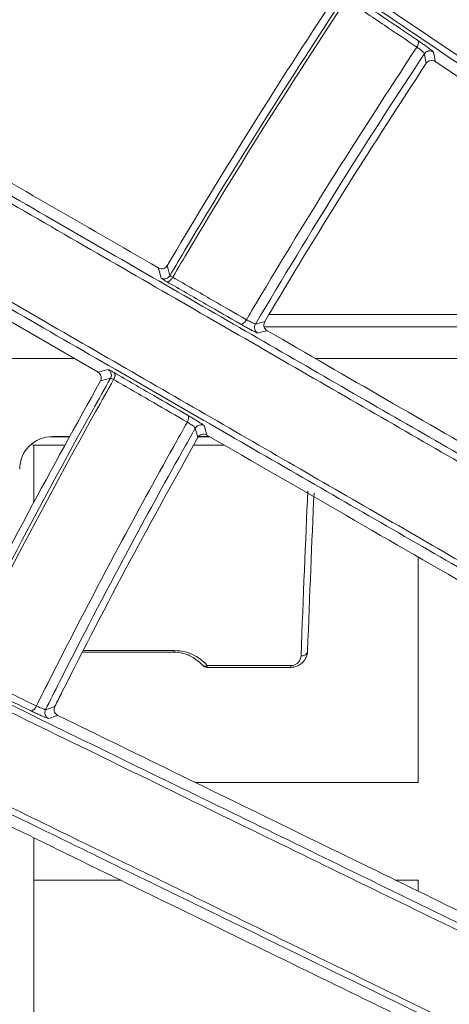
# Model space of a CAD drawing. Header units: millimetres. Extents: x 0 to 1118, y 0 to 864.
# Tile 343 of 512: x 480.36 to 483.66, y 439.71 to 447.27. Entities that reach past the tile are written whole.
import ezdxf

# ---------------------------------------------------------------- set-up
doc = ezdxf.new("R2010")
doc.units = ezdxf.units.MM
doc.styles.add('SLDTEXTSTYLE0', font='TXT', dxfattribs={"width": 0.605})
doc.dimstyles.new('SLDDIMSTYLE3', dxfattribs={"dimtxt": 3.175, "dimasz": 3.302, "dimexe": 0, "dimexo": 0.0625, "dimgap": 0.79375, "dimtad": 0, "dimtih": 1, "dimtoh": 1, "dimdec": 1, "dimlfac": 4, "dimrnd": 1e-09, "dimzin": 12, "dimdsep": 46, "dimtxsty": 'SLDTEXTSTYLE0', "dimsah": 1, "dimcen": 0.09, "dimadec": 0, "dimazin": 3, "dimtfac": 1, "dimtofl": 0, "dimtmove": 0, "dimatfit": 3, "dimfxl": 1, "dimfrac": 2, "dimtolj": 1, "dimtzin": 12, "dimarcsym": 0})

# ---------------------------------------------------------------- blocks, each defined once
blk = doc.blocks.new('_D_3')
at = {"color": 7, "linetype": 'Continuous', "lineweight": 0}
for p, q in [((465.5768, 443.2583), (465.5768, 471.3527)), ((606.8697, 443.2583), (606.8697, 471.3527)), ((465.5768, 469.7527), (530.7662, 469.7527)), ((606.8697, 469.7527), (541.6803, 469.7527))]:
    blk.add_line(p, q, dxfattribs=at)
for points in [[(465.5768, 469.7527), (468.8788, 469.2447), (468.8788, 470.2607)], [(606.8697, 469.7527), (603.5677, 470.2607), (603.5677, 469.2447)]]:
    blk.add_solid(points, dxfattribs=at)
at = {"color": 7, "linetype": 'Continuous', "lineweight": 0, "insert": (530.7662, 471.4091), "char_height": 3.175, "attachment_point": 1, "style": 'SLDTEXTSTYLE0'}
blk.add_mtext('565.2', dxfattribs=at)
blk = doc.blocks.new('_D_4')
at = {"color": 7, "linetype": 'Continuous', "lineweight": 0}
for p, q in [((462.0032, 441.2861), (462.0032, 484.1997)), ((610.4432, 441.2861), (610.4432, 484.1997)), ((462.0032, 482.5997), (530.7662, 482.5997)), ((610.4432, 482.5997), (541.6803, 482.5997))]:
    blk.add_line(p, q, dxfattribs=at)
for points in [[(462.0032, 482.5997), (465.3052, 482.0917), (465.3052, 483.1077)], [(610.4432, 482.5997), (607.1412, 483.1077), (607.1412, 482.0917)]]:
    blk.add_solid(points, dxfattribs=at)
at = {"color": 7, "linetype": 'Continuous', "lineweight": 0, "insert": (530.7662, 484.2562), "char_height": 3.175, "attachment_point": 1, "style": 'SLDTEXTSTYLE0'}
blk.add_mtext('593.8', dxfattribs=at)

msp = doc.modelspace()

# ---------------------------------------------------------------- linework, layer by layer
at = {"color": 9, "linetype": 'Continuous', "lineweight": 0}
for p, q in [((481.5163, 445.3015), (481.511, 445.2941)), ((481.7117, 444.1318), (481.7305, 444.0591)), ((480.855, 442.4258), (481.5505, 442.4258)), ((481.5505, 442.4119), (481.5505, 442.4258)), ((481.8031, 442.3106), (482.4454, 442.3106)), ((481.8031, 442.2964), (481.8031, 442.3106)), ((482.4454, 442.2964), (482.4454, 442.3106))]:
    msp.add_line(p, q, dxfattribs=at)
at = {"color": 7, "linetype": 'Continuous', "lineweight": 15}
for p, q in [((480.1985, 445.0033), (480.9654, 444.5605)), ((482.2444, 444.9494), (482.2764, 445.0033)), ((486.5731, 444.9083), (482.2397, 444.9083)), ((476.3884, 444.6669), (480.7812, 444.6669)), ((482.6304, 444.6669), (486.9196, 444.6669)), ((480.451, 444.0059), (480.4732, 444.0005)), ((480.4732, 443.5613), (480.4732, 444.0005)), ((480.4732, 444.0005), (480.714, 444.0005)), ((480.75, 444.0661), (480.595, 444.0661)), ((480.7504, 444.0669), (480.6146, 444.0669)), ((481.6984, 444.0005), (481.9353, 444.0005)), ((481.8217, 444.0661), (481.7361, 444.0661)), ((481.8203, 444.0669), (481.7368, 444.0669)), ((483.4217, 443.1423), (483.4217, 441.4133)), ((480.8478, 442.4119), (481.5505, 442.4119)), ((481.7634, 442.3165), (481.7657, 442.3133)), ((482.4454, 442.2964), (481.8031, 442.2964)), ((483.4217, 441.4133), (481.7109, 441.4133)), ((480.4732, 438.3809), (480.4732, 440.9882)), ((480.4732, 440.6633), (481.1392, 440.6633)), ((483.2486, 440.6633), (483.4217, 440.6633)), ((483.4217, 440.6633), (483.4217, 440.5788))]:
    msp.add_line(p, q, dxfattribs=at)
at = {"color": 9, "linetype": 'Continuous', "lineweight": 0, "flags": 128}
for points in [[(483.4158, 447.1082), (483.4192, 447.1045), (483.4214, 447.0996), (483.4225, 447.0935), (483.4224, 447.0866), (483.4211, 447.0791), (483.4186, 447.0711), (483.4151, 447.063), (483.4106, 447.0551)], [(483.4823, 446.9309), (483.4755, 446.9675), (483.4751, 446.9699), (483.4687, 447.0042)], [(483.5392, 447.0173), (483.5456, 446.9831), (483.5525, 446.9458)], [(481.4491, 445.2831), (481.4388, 445.3209), (481.4313, 445.348), (481.4276, 445.3613)], [(481.4952, 445.3783), (481.5027, 445.3512), (481.5163, 445.3015)], [(481.5385, 445.2895), (481.5334, 445.2811), (481.5276, 445.2735), (481.5213, 445.2669), (481.5149, 445.2616), (481.5085, 445.2577), (481.5023, 445.2555), (481.4967, 445.255), (481.4919, 445.2562)], [(482.1041, 444.9637), (482.0989, 444.9553), (482.0931, 444.9477), (482.0867, 444.9412), (482.0801, 444.9359), (482.0736, 444.9321), (482.0672, 444.93), (482.0614, 444.9296), (482.0563, 444.931)], [(482.1723, 444.9296), (482.2003, 444.9373), (482.2444, 444.9494)], [(482.262, 444.8796), (482.2355, 444.8724), (482.2074, 444.8647), (482.1913, 444.8603)], [(480.9654, 444.5605), (481.0061, 444.5712), (481.0439, 444.5811)], [(481.0888, 444.5574), (481.0921, 444.5541), (481.0944, 444.5494), (481.0956, 444.5436), (481.0957, 444.5367), (481.0947, 444.5291), (481.0926, 444.5211), (481.0895, 444.5128), (481.0854, 444.5045)], [(481.0616, 444.5139), (481.023, 444.5038), (480.9844, 444.4936)], [(481.6526, 444.2312), (481.6561, 444.2278), (481.6586, 444.223), (481.66, 444.2171), (481.6603, 444.2102), (481.6594, 444.2025), (481.6575, 444.1944), (481.6544, 444.1861), (481.6505, 444.1778)], [(481.7811, 444.1498), (481.7812, 444.1492), (481.7899, 444.1158), (481.7995, 444.0789)], [(480.4928, 441.9999), (480.4882, 441.9913), (480.483, 441.9833), (480.4771, 441.9764), (480.471, 441.9707), (480.4648, 441.9665), (480.4587, 441.9639), (480.4531, 441.9631), (480.448, 441.9641)], [(480.5628, 441.9711), (480.5897, 441.9806), (480.6338, 441.9961)], [(480.6562, 441.9277), (480.6307, 441.9188), (480.6038, 441.9094), (480.5866, 441.9034)]]:
    msp.add_lwpolyline(points, dxfattribs=at)
at = {"color": 9, "linetype": 'Continuous', "lineweight": 0}
for centre, radius, start, end in [((483.5103, 446.9765), 0.05, 54.76049, 146.32931), ((482.2154, 444.9042), 0.05, 149.42147, 241.21119), ((481.0179, 444.5384), 0.05, 330.71273, 58.74956), ((481.7551, 444.107), 0.05, 58.79864, 150.34933), ((482.5302, 442.4282), 0.0435, 260.65178, 350.91179), ((481.7862, 442.3375), 0.0318, 229.70668, 302.09942), ((480.6076, 441.9488), 0.05, 153.43858, 245.17251)]:
    msp.add_arc(centre, radius, start, end, dxfattribs=at)
at = {"color": 7, "linetype": 'Continuous', "lineweight": 15}
for centre, radius, start, end in [((481.4732, 445.3269), 0.05, 241.26094, 319.01444), ((480.6146, 443.8169), 0.25, 90, 180), ((481.8031, 442.3464), 0.05, 221.45336, 270)]:
    msp.add_arc(centre, radius, start, end, dxfattribs=at)
for centre, major_axis, ratio, start_param in [((482.9163, 430.7283), (0, 16.1826), 0.035029, 0.645923), ((482.9663, 430.7283), (0, 16.2326), 0.034921, 0.651751)]:
    msp.add_ellipse(centre, major_axis=major_axis, ratio=ratio, start_param=start_param, end_param=0.766499, dxfattribs=at)
for points, knots in [([(483.202, 452.5453), (483.5749, 452.254), (484.3208, 451.6713), (485.3911, 450.8352), (486.4289, 450.0245), (487.8218, 448.9364), (489.5089, 447.6185), (491.692, 445.9131), (493.9898, 444.118), (495.6219, 442.8428), (496.4385, 442.2048)], [0, 0, 0, 0, 0.068285, 0.136587, 0.206046, 0.275515, 0.425909, 0.577136, 0.788424, 1, 1, 1, 1]), ([(492.7768, 444.1075), (492.6077, 444.2396), (492.0371, 444.6855), (491.0436, 445.4618), (489.768, 446.4585), (488.4367, 447.4987), (487.2306, 448.441), (486.1505, 449.285), (485.2167, 450.0147), (484.2161, 450.7965), (483.1745, 451.6103), (482.4433, 452.1816), (482.0778, 452.4672)], [0, 0, 0, 0, 0.055415, 0.186996, 0.318564, 0.450972, 0.583352, 0.66092, 0.745019, 0.829104, 0.914563, 1, 1, 1, 1]), ([(482.0936, 452.5157), (482.5738, 452.1402), (483.5355, 451.3882), (484.8913, 450.3283), (486.0512, 449.4215), (487.3947, 448.3713), (488.8944, 447.1991), (490.6273, 445.8449), (491.951, 444.8106), (492.7029, 444.2232), (492.9191, 444.0542)], [0, 0, 0, 0, 0.111021, 0.222361, 0.333574, 0.409943, 0.583143, 0.7566, 0.930008, 1, 1, 1, 1]), ([(496.3774, 442.1857), (495.5617, 442.8226), (493.9297, 444.0968), (491.6359, 445.8886), (489.4537, 447.5935), (487.7738, 448.9061), (486.3902, 449.9873), (485.3608, 450.7918), (484.2882, 451.6301), (483.5323, 452.221), (483.1544, 452.5163)], [0, 0, 0, 0, 0.211503, 0.423133, 0.573612, 0.724747, 0.793074, 0.861391, 0.930705, 1, 1, 1, 1]), ([(478.1773, 451.5839), (478.6273, 451.2803), (479.533, 450.6695), (480.8527, 449.7795), (482.1373, 448.9131), (483.3849, 448.0717), (484.588, 447.2603), (485.8557, 446.4054), (487.1687, 445.5199), (488.5223, 444.607), (489.8244, 443.7288), (490.8496, 443.0374), (491.4401, 442.6391), (491.6203, 442.5176)], [0, 0, 0, 0, 0.081835, 0.164684, 0.249272, 0.333893, 0.420433, 0.506991, 0.617541, 0.728112, 0.839584, 0.951067, 1, 1, 1, 1]), ([(491.7117, 442.3915), (491.4816, 442.5467), (490.7081, 443.0683), (489.3506, 443.9838), (487.5857, 445.1742), (485.8517, 446.344), (484.1624, 447.4837), (482.5343, 448.5823), (480.9663, 449.6404), (479.4959, 450.6327), (478.5933, 451.2418), (478.1422, 451.5463)], [0, 0, 0, 0, 0.061896, 0.208063, 0.354277, 0.500275, 0.612822, 0.725509, 0.837786, 0.918912, 1, 1, 1, 1]), ([(494.5611, 439.6231), (493.7173, 440.1923), (492.451, 441.0465), (490.696, 442.2303), (489.2915, 443.1778), (487.7816, 444.1963), (486.1314, 445.3096), (484.3701, 446.4976), (482.7906, 447.5632), (481.462, 448.4594), (480.4252, 449.1588), (479.3464, 449.8865), (478.4079, 450.5195), (477.8318, 450.9081), (477.6345, 451.0412)], [0, 0, 0, 0, 0.181875, 0.27293, 0.363978, 0.464003, 0.564004, 0.665904, 0.767725, 0.818445, 0.869155, 0.92107, 0.97297, 1, 1, 1, 1]), ([(477.6714, 451.0757), (477.8627, 450.9465), (478.4225, 450.5686), (479.3349, 449.9526), (480.4028, 449.2318), (481.4464, 448.5273), (482.7753, 447.6304), (484.3343, 446.5781), (486.0842, 445.3972), (487.7469, 444.2752), (489.2775, 443.2425), (490.6905, 442.2894), (492.4449, 441.1059), (493.7116, 440.2519), (494.5567, 439.6822)], [0, 0, 0, 0, 0.026285, 0.076874, 0.127475, 0.179423, 0.231382, 0.331119, 0.430929, 0.533163, 0.635425, 0.726475, 0.817533, 1, 1, 1, 1]), ([(475.359, 448.7664), (475.7244, 448.5554), (476.4554, 448.1334), (477.5434, 447.5053), (478.6179, 446.885), (479.8685, 446.1631), (481.2589, 445.3604), (482.7564, 444.496), (484.4475, 443.5198), (486.2895, 442.4565), (488.0899, 441.4172), (489.6565, 440.5128), (491.4835, 439.4582), (492.7944, 438.7013), (493.669, 438.1964)], [0, 0, 0, 0, 0.046282, 0.092573, 0.140327, 0.188091, 0.262466, 0.337037, 0.411532, 0.528294, 0.645116, 0.733728, 0.822347, 1, 1, 1, 1]), ([(493.6107, 438.1694), (492.7381, 438.6729), (491.4285, 439.4286), (489.6023, 440.4827), (488.0584, 441.374), (486.3097, 442.3836), (484.5126, 443.4213), (482.8234, 444.3967), (481.2746, 445.2911), (479.8566, 446.1102), (478.6081, 446.8313), (477.5473, 447.4441), (476.4513, 448.0773), (475.6995, 448.5116), (475.3237, 448.7287)], [0, 0, 0, 0, 0.177426, 0.266286, 0.355139, 0.467542, 0.579894, 0.657282, 0.734752, 0.812003, 0.85834, 0.904666, 0.952338, 1, 1, 1, 1]), ([(474.8453, 448.2505), (475.2299, 448.0282), (475.9992, 447.5837), (477.1465, 446.9208), (478.2801, 446.2657), (479.5627, 445.5247), (480.9579, 444.7186), (482.4374, 443.8639), (484.1082, 442.8987), (485.9289, 441.847), (487.7149, 440.8155), (489.2747, 439.9147), (491.1017, 438.8598), (492.4097, 438.105), (493.2824, 437.6013)], [0, 0, 0, 0, 0.048427, 0.096864, 0.147031, 0.197212, 0.270406, 0.343788, 0.417095, 0.531898, 0.646759, 0.734953, 0.823155, 1, 1, 1, 1]), ([(493.2912, 437.5424), (492.42, 438.0453), (491.1126, 438.8003), (489.2851, 439.8555), (487.7447, 440.7449), (486.0046, 441.7497), (484.2219, 442.7791), (482.5473, 443.746), (481.0131, 444.6319), (479.5869, 445.4554), (478.3031, 446.1966), (477.1761, 446.8473), (476.009, 447.5212), (475.2079, 447.9837), (474.8074, 448.2149)], [0, 0, 0, 0, 0.176171, 0.264416, 0.352653, 0.463213, 0.573723, 0.649807, 0.72597, 0.801925, 0.850655, 0.899373, 0.949693, 1, 1, 1, 1]), ([(481.4952, 445.3783), (481.6848, 445.6942), (482.0724, 446.3399), (482.5045, 447.0145), (482.7423, 447.3759), (482.7688, 447.4161)], [0, 0, 0, 0, 0.459874, 0.939902, 1, 1, 1, 1]), ([(481.5163, 445.3015), (481.5591, 445.3739), (481.7984, 445.7779), (482.2351, 446.4921), (482.6462, 447.1229), (482.8469, 447.4309)], [0, 0, 0, 0, 0.100403, 0.560826, 1, 1, 1, 1]), ([(482.8697, 447.4205), (482.668, 447.1109), (482.2561, 446.4787), (481.8192, 445.7638), (481.5807, 445.3609), (481.5385, 445.2895)], [0, 0, 0, 0, 0.441131, 0.900957, 1, 1, 1, 1]), ([(481.4276, 445.3613), (480.8618, 445.6881), (479.744, 446.3334), (478.5332, 447.0325), (477.9354, 447.3776)], [0, 0, 0, 0, 0.506284, 1, 1, 1, 1]), ([(483.5525, 446.9458), (483.5462, 446.949), (483.534, 446.9552), (483.5141, 446.954), (483.4971, 446.9467), (483.4871, 446.9378), (483.483, 446.9318), (483.4823, 446.9309)], [0, 0, 0, 0, 0.287342, 0.550108, 0.753912, 0.958864, 1, 1, 1, 1]), ([(483.5525, 446.9458), (484.158, 446.5374), (485.1524, 445.8666), (486.0725, 445.246), (486.4323, 445.0033)], [0, 0, 0, 0, 0.608931, 1, 1, 1, 1]), ([(482.2764, 445.0033), (482.2794, 445.0084), (482.4788, 445.3443), (482.8725, 445.9921), (483.2822, 446.6228), (483.4823, 446.9309)], [0, 0, 0, 0, 0.007746, 0.515242, 1, 1, 1, 1]), ([(472.8996, 445.6157), (473.3653, 445.3886), (474.3032, 444.9312), (475.6182, 444.2899), (476.8346, 443.6967), (477.9558, 443.1499), (479.0504, 442.6161), (480.3991, 441.9584), (481.9532, 441.2006), (483.6791, 440.3589), (485.3219, 439.5578), (486.8811, 438.7975), (488.3619, 438.0753), (490.2545, 437.1524), (491.6017, 436.4954), (492.5007, 436.0569)], [0, 0, 0, 0, 0.055315, 0.111419, 0.158503, 0.205599, 0.253837, 0.302084, 0.388736, 0.475436, 0.563989, 0.652561, 0.739288, 0.826024, 1, 1, 1, 1]), ([(492.4443, 436.0263), (491.5479, 436.4632), (490.2024, 437.1191), (488.3109, 438.0414), (486.8382, 438.7597), (485.2997, 439.51), (483.6721, 440.3039), (481.9406, 441.1485), (480.3743, 441.9127), (479.0326, 442.5672), (477.9507, 443.0956), (476.8246, 443.6432), (475.6036, 444.2463), (474.2736, 444.8641), (473.3675, 445.3872), (472.8776, 445.5709), (472.8776, 445.5709)], [0, 0, 0, 0, 0.173718, 0.260768, 0.34781, 0.434727, 0.521626, 0.610019, 0.69836, 0.745471, 0.792573, 0.840696, 0.888807, 0.944027, 0.999999, 1, 1, 1, 1]), ([(481.4276, 445.3613), (481.4344, 445.3584), (481.4474, 445.3529), (481.4673, 445.3553), (481.4832, 445.3635), (481.4915, 445.3722), (481.4948, 445.3776), (481.4952, 445.3783)], [0, 0, 0, 0, 0.30271, 0.577111, 0.773273, 0.970265, 1, 1, 1, 1]), ([(482.0563, 444.931), (481.9697, 444.9809), (481.7829, 445.0885), (481.5935, 445.1977), (481.4919, 445.2562)], [0, 0, 0, 0, 0.463854, 1, 1, 1, 1]), ([(486.4323, 445.0033), (485.7649, 445.0033), (484.4274, 445.0033), (482.9944, 445.0033), (482.2764, 445.0033)], [0, 0, 0, 0, 0.498985, 1, 1, 1, 1]), ([(492.1695, 435.3781), (491.5047, 435.7023), (490.1754, 436.3507), (488.3149, 437.2583), (486.606, 438.0918), (485.0679, 438.8422), (483.5662, 439.5747), (482.1119, 440.2841), (480.7061, 440.9698), (479.2185, 441.6955), (477.7878, 442.3933), (476.45, 443.0459), (475.212, 443.6497), (473.9289, 444.2755), (473.0514, 444.7035), (472.6127, 444.9175)], [0, 0, 0, 0, 0.1294, 0.258775, 0.345792, 0.432835, 0.5198, 0.587849, 0.655883, 0.725405, 0.794892, 0.845193, 0.89548, 0.947746, 1, 1, 1, 1]), ([(472.6346, 444.9624), (472.6346, 444.9624), (473.0231, 444.7034), (473.9087, 444.3726), (475.1529, 443.7241), (476.4106, 443.1217), (477.7637, 442.4579), (479.1832, 441.7662), (480.6586, 441.0458), (482.0752, 440.3545), (483.0042, 439.9012), (483.5532, 439.6333), (483.9952, 439.4176), (485.0668, 438.8947), (486.6404, 438.1269), (488.4954, 437.2219), (490.3323, 436.3259), (491.5482, 435.7331), (492.1565, 435.4365)], [0, 0, 0, 0, 0.0000005, 0.0500995, 0.1002091, 0.1524695, 0.2047469, 0.2725821, 0.34045, 0.4100875, 0.4797427, 0.483068, 0.4963694, 0.5495839, 0.6560453, 0.7628194, 0.8813531, 1, 1, 1, 1]), ([(482.2444, 444.9494), (482.2423, 444.9449), (482.2379, 444.9358), (482.2367, 444.9207), (482.2394, 444.9058), (482.2469, 444.8917), (482.2555, 444.8835), (482.2611, 444.8801), (482.262, 444.8796)], [0, 0, 0, 0, 0.172348, 0.34437, 0.524465, 0.727975, 0.960387, 1, 1, 1, 1]), ([(485.7618, 442.859), (485.207, 443.1793), (484.0942, 443.8218), (482.8739, 444.5263), (482.262, 444.8796)], [0, 0, 0, 0, 0.498575, 1, 1, 1, 1]), ([(480.9844, 444.4936), (480.9864, 444.498), (480.9904, 444.5069), (480.9911, 444.5216), (480.9879, 444.5358), (480.98, 444.5493), (480.9714, 444.5569), (480.966, 444.5601), (480.9654, 444.5605)], [0, 0, 0, 0, 0.175366, 0.350542, 0.531107, 0.734596, 0.970307, 1, 1, 1, 1]), ([(479.8561, 442.3719), (480.045, 442.7432), (480.4083, 443.4573), (480.7975, 444.1575), (480.9844, 444.4936)], [0, 0, 0, 0, 0.519874, 1, 1, 1, 1]), ([(481.7995, 444.0789), (481.7929, 444.0817), (481.7803, 444.0869), (481.7605, 444.0843), (481.7441, 444.0759), (481.7349, 444.0664), (481.7312, 444.0602), (481.7305, 444.0591)], [0, 0, 0, 0, 0.2895, 0.549482, 0.753041, 0.957568, 1, 1, 1, 1]), ([(481.7995, 444.0789), (482.1591, 443.8713), (482.8792, 443.4555), (484.0521, 442.7783), (484.8394, 442.3237), (485.2996, 442.058)], [0, 0, 0, 0, 0.292921, 0.586657, 1, 1, 1, 1]), ([(480.6338, 441.9961), (480.6521, 442.0324), (480.8398, 442.4063), (481.1977, 443.0983), (481.5557, 443.7438), (481.7305, 444.0591)], [0, 0, 0, 0, 0.052179, 0.537147, 1, 1, 1, 1]), ([(481.5505, 442.4258), (481.579, 442.4235), (481.6357, 442.4189), (481.7222, 442.3823), (481.7742, 442.3424), (481.8001, 442.3139), (481.8031, 442.3106)], [0, 0, 0, 0, 0.270604, 0.539295, 0.945763, 1, 1, 1, 1]), ([(481.7634, 442.3165), (481.7396, 442.3385), (481.7023, 442.3731), (481.6289, 442.4028), (481.5807, 442.4114), (481.5553, 442.4119), (481.5505, 442.4119)], [0, 0, 0, 0, 0.461122, 0.722268, 0.947615, 1, 1, 1, 1]), ([(482.5731, 442.4214), (482.5707, 442.4032), (482.568, 442.3833), (482.5517, 442.352), (482.5336, 442.3288), (482.5007, 442.3075), (482.471, 442.2977), (482.4528, 442.2968), (482.4454, 442.2964)], [0, 0, 0, 0, 0.2973897, 0.3272772, 0.5622923, 0.7451255, 0.8971728, 1, 1, 1, 1]), ([(480.6338, 441.9961), (480.632, 441.9913), (480.6282, 441.9819), (480.6281, 441.9667), (480.632, 441.9519), (480.6407, 441.9383), (480.6498, 441.931), (480.6555, 441.9281), (480.6562, 441.9277)], [0, 0, 0, 0, 0.174431, 0.348523, 0.530931, 0.736267, 0.969227, 1, 1, 1, 1]), ([(484.288, 440.1563), (483.713, 440.4368), (482.5593, 440.9995), (481.2919, 441.6177), (480.6562, 441.9277)], [0, 0, 0, 0, 0.498458, 1, 1, 1, 1]), ([(491.4304, 433.8069), (490.5132, 434.1773), (489.1361, 434.7333), (487.1866, 435.5208), (485.665, 436.1355), (484.0721, 436.7791), (482.383, 437.4615), (480.5823, 438.1891), (478.953, 438.8476), (477.5601, 439.4105), (476.4408, 439.8629), (475.2768, 440.3334), (473.8573, 440.9072), (472.808, 441.3315), (472.1723, 441.5884)], [0, 0, 0, 0, 0.180611, 0.271164, 0.361708, 0.452083, 0.542438, 0.634491, 0.726486, 0.775187, 0.82388, 0.873688, 0.923483, 1, 1, 1, 1]), ([(472.1937, 441.6339), (472.8317, 441.3761), (473.8747, 440.9547), (475.2801, 440.387), (476.4394, 439.9187), (477.5723, 439.461), (478.9721, 438.8955), (480.5871, 438.2432), (482.3814, 437.5184), (484.0876, 436.8292), (485.7038, 436.1763), (487.2342, 435.5581), (489.185, 434.7701), (490.5642, 434.2129), (491.4847, 433.8411)], [0, 0, 0, 0, 0.076676, 0.125354, 0.174043, 0.223977, 0.27392, 0.364007, 0.454148, 0.546389, 0.638653, 0.728826, 0.819009, 1, 1, 1, 1]), ([(480.2508, 441.0967), (480.8823, 440.7887), (482.1499, 440.1703), (483.3038, 439.6075), (483.8828, 439.3251)], [0, 0, 0, 0, 0.498156, 1, 1, 1, 1]), ([(472.2461, 440.8538), (472.772, 440.6411), (473.8391, 440.2096), (475.4017, 439.5778), (476.9227, 438.9628), (478.5679, 438.2976), (480.3068, 437.5946), (482.1099, 436.8656), (483.8079, 436.1792), (485.5894, 435.4592), (487.4406, 434.711), (489.355, 433.9374), (490.5746, 433.4448), (491.1844, 433.1985)], [0, 0, 0, 0, 0.0643503, 0.1305617, 0.1970138, 0.2633459, 0.3555534, 0.4480632, 0.5407758, 0.6332609, 0.7554541, 0.8777334, 1, 1, 1, 1]), ([(491.2016, 433.1407), (490.2849, 433.5111), (488.9086, 434.0672), (486.9568, 434.8559), (485.4322, 435.472), (483.835, 436.1174), (482.1404, 436.8022), (480.3331, 437.5325), (478.6983, 438.1931), (477.3021, 438.7573), (476.1815, 439.2101), (475.0165, 439.6808), (473.6994, 440.213), (472.759, 440.5929), (472.2311, 440.8062)], [0, 0, 0, 0, 0.182931, 0.274659, 0.366379, 0.457996, 0.549591, 0.642937, 0.736224, 0.785492, 0.83475, 0.88514, 0.935517, 1, 1, 1, 1])]:
    msp.add_open_spline(points, degree=3, knots=knots, dxfattribs=at)
at = {"color": 9, "linetype": 'Continuous', "lineweight": 0}
for points, knots in [([(482.876, 447.473), (482.9738, 447.407), (483.155, 447.2845), (483.3336, 447.1638), (483.4158, 447.1082)], [0, 0, 0, 0, 0.539672, 1, 1, 1, 1]), ([(483.4106, 447.0551), (483.3282, 447.1108), (483.1492, 447.2317), (482.9677, 447.3543), (482.8697, 447.4205)], [0, 0, 0, 0, 0.460311, 1, 1, 1, 1]), ([(483.4158, 447.1082), (483.4242, 447.1026), (483.4408, 447.0912), (483.4688, 447.0714), (483.4953, 447.0523), (483.5177, 447.0355), (483.5333, 447.0233), (483.5387, 447.0184), (483.5391, 447.0175), (483.5392, 447.0173)], [0, 0, 0, 0, 0.1596963, 0.3194226, 0.4792289, 0.6397032, 0.8010192, 0.9630466, 1, 1, 1, 1]), ([(482.1041, 444.9637), (482.1173, 444.9861), (482.3265, 445.3403), (482.7527, 446.0435), (483.1867, 446.7108), (483.4106, 447.0551)], [0, 0, 0, 0, 0.031608, 0.500318, 1, 1, 1, 1]), ([(483.4106, 447.0551), (483.4148, 447.0523), (483.4232, 447.0468), (483.437, 447.0365), (483.4497, 447.0261), (483.4601, 447.0165), (483.4669, 447.009), (483.4689, 447.0054), (483.4687, 447.0044), (483.4687, 447.0042)], [0, 0, 0, 0, 0.1584196, 0.3169947, 0.4763031, 0.6370989, 0.7994519, 0.9628156, 1, 1, 1, 1]), ([(483.4687, 447.0042), (483.4571, 446.9866), (483.2336, 446.648), (482.792, 445.9623), (482.3831, 445.281), (482.1723, 444.9296)], [0, 0, 0, 0, 0.025818, 0.4976129, 1, 1, 1, 1]), ([(481.4491, 445.2831), (481.4492, 445.2831), (481.4493, 445.2825), (481.4532, 445.2795), (481.468, 445.2702), (481.4839, 445.2609), (481.4919, 445.2562)], [0, 0, 0, 0, 0.005444, 0.336861, 0.668415, 1, 1, 1, 1]), ([(481.5163, 445.3015), (481.517, 445.3011), (481.5183, 445.3002), (481.5263, 445.2959), (481.5344, 445.2916), (481.5385, 445.2895)], [0, 0, 0, 0, 0.336621, 0.668234, 1, 1, 1, 1]), ([(481.5385, 445.2895), (481.6403, 445.2308), (481.8301, 445.1215), (482.0173, 445.0137), (482.1041, 444.9637)], [0, 0, 0, 0, 0.536162, 1, 1, 1, 1]), ([(482.0563, 444.931), (482.0579, 444.9301), (482.0678, 444.9244), (482.0885, 444.9127), (482.1185, 444.8963), (482.1469, 444.8812), (482.1702, 444.8693), (482.1868, 444.8614), (482.1898, 444.8607), (482.1913, 444.8603)], [0, 0, 0, 0, 0.029934, 0.191776, 0.353502, 0.515119, 0.67672, 0.838353, 1, 1, 1, 1]), ([(482.1041, 444.9637), (482.1049, 444.9633), (482.11, 444.9606), (482.1206, 444.9552), (482.1358, 444.9475), (482.1502, 444.9403), (482.162, 444.9344), (482.1702, 444.9305), (482.1716, 444.9299), (482.1723, 444.9296)], [0, 0, 0, 0, 0.02999, 0.192021, 0.353838, 0.515418, 0.676904, 0.838436, 1, 1, 1, 1]), ([(481.0888, 444.5574), (481.0886, 444.5575), (481.08, 444.5625), (481.0645, 444.5712), (481.0483, 444.5798), (481.0454, 444.5807), (481.0439, 444.5811)], [0, 0, 0, 0, 0.008382, 0.338259, 0.669112, 1, 1, 1, 1]), ([(481.0888, 444.5574), (481.1907, 444.4984), (481.3799, 444.389), (481.5665, 444.281), (481.6526, 444.2312)], [0, 0, 0, 0, 0.538468, 1, 1, 1, 1]), ([(479.8826, 442.2965), (479.9173, 442.3658), (480.0563, 442.6433), (480.3969, 443.3048), (480.7575, 443.9736), (481.0158, 444.4326), (481.0616, 444.5139)], [0, 0, 0, 0, 0.092521, 0.370752, 0.888594, 1, 1, 1, 1]), ([(481.0854, 444.5045), (481.0388, 444.4216), (480.7798, 443.9611), (480.4186, 443.291), (480.0788, 442.6306), (479.9402, 442.3539), (479.9059, 442.2854)], [0, 0, 0, 0, 0.113543, 0.630706, 0.908571, 1, 1, 1, 1]), ([(481.0616, 444.5139), (481.0625, 444.5141), (481.0645, 444.5144), (481.073, 444.5111), (481.0813, 444.5067), (481.0854, 444.5045)], [0, 0, 0, 0, 0.332268, 0.66303, 1, 1, 1, 1]), ([(481.6505, 444.1778), (481.5642, 444.2277), (481.3772, 444.3358), (481.1876, 444.4455), (481.0854, 444.5045)], [0, 0, 0, 0, 0.461516, 1, 1, 1, 1]), ([(481.6526, 444.2312), (481.6614, 444.2261), (481.6789, 444.2159), (481.7083, 444.198), (481.736, 444.1808), (481.7592, 444.1659), (481.7753, 444.1549), (481.7806, 444.1507), (481.781, 444.1499), (481.7811, 444.1498)], [0, 0, 0, 0, 0.1609689, 0.3219255, 0.4830442, 0.6447111, 0.8070957, 0.9700724, 1, 1, 1, 1]), ([(480.4928, 441.9999), (480.5292, 442.0726), (480.7352, 442.4835), (481.0816, 443.1482), (481.4369, 443.7984), (481.6148, 444.1144), (481.6505, 444.1778)], [0, 0, 0, 0, 0.09882, 0.55896, 0.91144, 1, 1, 1, 1]), ([(481.6505, 444.1778), (481.6549, 444.1753), (481.6637, 444.1703), (481.6782, 444.1609), (481.6915, 444.1515), (481.7025, 444.1428), (481.7097, 444.136), (481.7118, 444.1328), (481.7117, 444.1319), (481.7117, 444.1318)], [0, 0, 0, 0, 0.15982, 0.319801, 0.480514, 0.642553, 0.805844, 0.969912, 1, 1, 1, 1]), ([(481.7117, 444.1318), (481.678, 444.072), (481.5024, 443.7601), (481.1495, 443.1145), (480.8039, 442.4519), (480.5987, 442.0426), (480.5628, 441.9711)], [0, 0, 0, 0, 0.084107, 0.438858, 0.901965, 1, 1, 1, 1]), ([(482.4454, 442.3106), (482.4498, 442.3108), (482.461, 442.3114), (482.4793, 442.3175), (482.4991, 442.3305), (482.5179, 442.3536), (482.5212, 442.3736), (482.5232, 442.3854)], [0, 0, 0, 0, 0.091461, 0.230661, 0.407621, 0.649286, 1, 1, 1, 1]), ([(479.9059, 442.2854), (480.0114, 442.2341), (480.2084, 442.1383), (480.4026, 442.0438), (480.4928, 441.9999)], [0, 0, 0, 0, 0.535644, 1, 1, 1, 1]), ([(480.448, 441.9641), (480.358, 442.0079), (480.1643, 442.1022), (479.9677, 442.1978), (479.8624, 442.2491)], [0, 0, 0, 0, 0.464373, 1, 1, 1, 1]), ([(480.448, 441.9641), (480.4493, 441.9634), (480.4593, 441.9586), (480.4804, 441.9486), (480.5114, 441.9343), (480.5408, 441.9212), (480.5649, 441.9109), (480.582, 441.9042), (480.585, 441.9036), (480.5866, 441.9034)], [0, 0, 0, 0, 0.0235963, 0.1865027, 0.3493078, 0.5120227, 0.6746874, 0.8373565, 1, 1, 1, 1]), ([(480.4928, 441.9999), (480.4934, 441.9997), (480.4985, 441.9974), (480.5093, 441.9928), (480.525, 441.9861), (480.5399, 441.9799), (480.552, 441.975), (480.5606, 441.9717), (480.5621, 441.9713), (480.5628, 441.9711)], [0, 0, 0, 0, 0.02362, 0.186675, 0.349573, 0.512302, 0.674899, 0.837481, 1, 1, 1, 1])]:
    msp.add_open_spline(points, degree=3, knots=knots, dxfattribs=at)

# ---------------------------------------------------------------- dimensions: what is measured, and where the dimension line sits
at = {"color": 7, "linetype": 'Continuous', "lineweight": 0}
for base, p1, p2, picture, middle in [((462.0032, 482.5997), (610.4432, 439.6861), (462.0032, 439.6861), '_D_4', (536.2232, 482.5997)), ((606.8697, 469.7527), (465.5768, 441.6583), (606.8697, 441.6583), '_D_3', (536.2232, 469.7527))]:
    dim = msp.add_linear_dim(base=base, p1=p1, p2=p2, dimstyle='SLDDIMSTYLE3', dxfattribs=at)
    dim.commit()
    dim.dimension.update_dxf_attribs({"geometry": picture, "text_midpoint": middle, "dimtype": 160})

doc.saveas('drawing.dxf')
